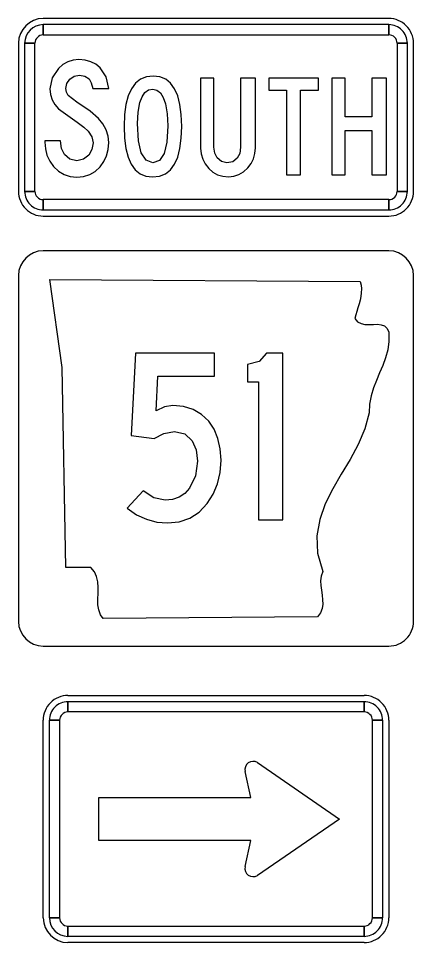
# Model space of a CAD drawing. Extents: x 1001568 to 1002149, y 1840825 to 1841423.
# Drawn here: x 1002005.385 to 1002007.385, y 1841296.296 to 1841300.971 of the extents above; entities that cross this region are included whole.
import ezdxf

# ---------------------------------------------------------------- set-up
doc = ezdxf.new("R2010")
doc.units = 0
doc.layers.add('SIGNS', color=7, linetype='Continuous')

msp = doc.modelspace()

# ---------------------------------------------------------------- linework, layer by layer
at = {"layer": 'SIGNS'}
for p, q in [((1002007.2598, 1841300.9714), (1002005.5098, 1841300.9714)), ((1002005.5098, 1841300.888), (1002005.5098, 1841300.9401)), ((1002007.2598, 1841300.9401), (1002007.2598, 1841300.888)), ((1002005.3848, 1841300.8464), (1002005.3848, 1841300.0964)), ((1002005.416, 1841300.8464), (1002005.4681, 1841300.8464)), ((1002007.3014, 1841300.8464), (1002007.3535, 1841300.8464)), ((1002007.3848, 1841300.0964), (1002007.3848, 1841300.8464)), ((1002005.4681, 1841300.0964), (1002005.416, 1841300.0964)), ((1002007.3535, 1841300.0964), (1002007.3014, 1841300.0964)), ((1002005.5098, 1841300.0026), (1002005.5098, 1841300.0547)), ((1002007.2598, 1841300.0547), (1002007.2598, 1841300.0026)), ((1002005.5098, 1841299.9714), (1002007.2598, 1841299.9714)), ((1002007.2598, 1841299.7957), (1002005.5098, 1841299.7957)), ((1002005.3848, 1841299.6707), (1002005.3848, 1841297.9207)), ((1002007.3848, 1841297.9207), (1002007.3848, 1841299.6707)), ((1002005.3848, 1841297.9207), (1002005.3848, 1841297.9207)), ((1002005.5098, 1841297.7957), (1002007.2598, 1841297.7957)), ((1002005.6348, 1841297.5457), (1002007.1348, 1841297.5457)), ((1002005.6348, 1841297.5145), (1002005.6348, 1841297.4624)), ((1002007.1348, 1841297.4624), (1002007.1348, 1841297.5145)), ((1002005.5098, 1841296.4207), (1002005.5098, 1841297.4207)), ((1002005.5931, 1841297.4207), (1002005.541, 1841297.4207)), ((1002007.2285, 1841297.4207), (1002007.1764, 1841297.4207)), ((1002007.2598, 1841297.4207), (1002007.2598, 1841296.4207)), ((1002006.5618, 1841297.0301), (1002006.5316, 1841297.1614)), ((1002006.5945, 1841297.206), (1002007.0098, 1841296.9207)), ((1002005.791, 1841297.0301), (1002005.791, 1841297.0301)), ((1002005.791, 1841296.8114), (1002005.791, 1841297.0301)), ((1002005.791, 1841297.0301), (1002006.5618, 1841297.0301)), ((1002007.0098, 1841296.9207), (1002006.5945, 1841296.6355)), ((1002007.0098, 1841296.9207), (1002007.0098, 1841296.9207)), ((1002006.5618, 1841296.8114), (1002005.791, 1841296.8114)), ((1002006.5316, 1841296.6801), (1002006.5618, 1841296.8114)), ((1002005.541, 1841296.4207), (1002005.5931, 1841296.4207)), ((1002007.1764, 1841296.4207), (1002007.2285, 1841296.4207)), ((1002005.6348, 1841296.3791), (1002005.6348, 1841296.327)), ((1002007.1348, 1841296.327), (1002007.1348, 1841296.3791)), ((1002007.1348, 1841296.2957), (1002005.6348, 1841296.2957))]:
    msp.add_line(p, q, dxfattribs=at)
for points in [[(1002007.2598, 1841300.9401), (1002005.5098, 1841300.9401), (1002005.5098, 1841300.888), (1002007.2598, 1841300.888), (1002007.2598, 1841300.9401), (1002007.2598, 1841300.9401)], [(1002005.416, 1841300.8464), (1002005.416, 1841300.0964), (1002005.4681, 1841300.0964), (1002005.4681, 1841300.8464), (1002005.416, 1841300.8464), (1002005.416, 1841300.8464)], [(1002007.3535, 1841300.0964), (1002007.3535, 1841300.8464), (1002007.3014, 1841300.8464), (1002007.3014, 1841300.0964), (1002007.3535, 1841300.0964), (1002007.3535, 1841300.0964)], [(1002005.5184, 1841300.3516), (1002005.5184, 1841300.3463), (1002005.5208, 1841300.3115), (1002005.5291, 1841300.2792), (1002005.5431, 1841300.2496), (1002005.5627, 1841300.2226), (1002005.5874, 1841300.1988), (1002005.6155, 1841300.182), (1002005.6463, 1841300.1719), (1002005.6805, 1841300.1685), (1002005.7145, 1841300.1717), (1002005.7456, 1841300.1816), (1002005.7731, 1841300.1979), (1002005.7976, 1841300.221), (1002005.8167, 1841300.2475), (1002005.8304, 1841300.2768), (1002005.8386, 1841300.3085), (1002005.8414, 1841300.3432), (1002005.8381, 1841300.3763), (1002005.8285, 1841300.4078), (1002005.8124, 1841300.4377), (1002005.7901, 1841300.4659), (1002005.7469, 1841300.5031), (1002005.6805, 1841300.5486), (1002005.6366, 1841300.5816), (1002005.6271, 1841300.5983), (1002005.6239, 1841300.6173), (1002005.629, 1841300.6429), (1002005.6444, 1841300.6645), (1002005.6667, 1841300.679), (1002005.6932, 1841300.6839), (1002005.7215, 1841300.6792), (1002005.7422, 1841300.6655), (1002005.7534, 1841300.6461), (1002005.7619, 1841300.6175), (1002005.8414, 1841300.6175), (1002005.8285, 1841300.6759), (1002005.7981, 1841300.7218), (1002005.7759, 1841300.7397), (1002005.7508, 1841300.7526), (1002005.7222, 1841300.7604), (1002005.6909, 1841300.763), (1002005.6618, 1841300.7602), (1002005.6349, 1841300.7519), (1002005.6101, 1841300.7381), (1002005.5876, 1841300.7188), (1002005.555, 1841300.6708), (1002005.5443, 1841300.6151), (1002005.547, 1841300.5863), (1002005.5552, 1841300.56), (1002005.5688, 1841300.5357), (1002005.5881, 1841300.5136), (1002005.6811, 1841300.4472), (1002005.7156, 1841300.4209), (1002005.737, 1841300.4014), (1002005.7559, 1841300.3728), (1002005.7624, 1841300.3423), (1002005.7568, 1841300.3085), (1002005.7404, 1841300.2797), (1002005.7135, 1841300.2587), (1002005.6805, 1841300.2517), (1002005.6453, 1841300.2594), (1002005.6181, 1841300.2829), (1002005.6022, 1841300.3141), (1002005.5975, 1841300.3516)], [(1002006.3071, 1841300.6701), (1002006.3071, 1841300.315), (1002006.3099, 1841300.2862), (1002006.3177, 1841300.2596), (1002006.3303, 1841300.2351), (1002006.3481, 1841300.2127), (1002006.3691, 1841300.1939), (1002006.3928, 1841300.1807), (1002006.419, 1841300.1727), (1002006.4475, 1841300.1701), (1002006.4752, 1841300.1728), (1002006.5009, 1841300.1812), (1002006.5241, 1841300.1951), (1002006.5454, 1841300.2149), (1002006.5622, 1841300.2374), (1002006.5742, 1841300.2618), (1002006.5814, 1841300.2882), (1002006.5839, 1841300.3165), (1002006.5839, 1841300.6701), (1002006.509, 1841300.6701), (1002006.509, 1841300.3194), (1002006.5046, 1841300.2886), (1002006.4918, 1841300.2644), (1002006.4694, 1841300.2468), (1002006.4401, 1841300.241), (1002006.4124, 1841300.247), (1002006.3911, 1841300.2655), (1002006.3784, 1841300.2899), (1002006.3743, 1841300.3194), (1002006.3743, 1841300.6701)], [(1002006.7411, 1841300.1797), (1002006.8123, 1841300.1797), (1002006.8123, 1841300.6085), (1002006.9038, 1841300.6085), (1002006.9038, 1841300.6701), (1002006.6516, 1841300.6701), (1002006.6516, 1841300.6085), (1002006.7411, 1841300.6085)], [(1002006.9711, 1841300.1797), (1002007.0383, 1841300.1797), (1002007.0383, 1841300.4047), (1002007.173, 1841300.4047), (1002007.173, 1841300.1797), (1002007.2479, 1841300.1797), (1002007.2479, 1841300.6701), (1002007.173, 1841300.6701), (1002007.173, 1841300.4734), (1002007.0383, 1841300.4734), (1002007.0383, 1841300.6701), (1002006.9711, 1841300.6701)], [(1002005.5098, 1841300.0026), (1002007.2598, 1841300.0026), (1002007.2598, 1841300.0547), (1002005.5098, 1841300.0547), (1002005.5098, 1841300.0026), (1002005.5098, 1841300.0026)], [(1002007.1147, 1841299.6413), (1002007.1193, 1841299.6223), (1002007.121, 1841299.6028), (1002007.1204, 1841299.5837), (1002007.118, 1841299.5646), (1002007.114, 1841299.5455), (1002007.1093, 1841299.5268), (1002007.1036, 1841299.5077), (1002007.0979, 1841299.4894), (1002007.0926, 1841299.471), (1002007.0876, 1841299.4526), (1002007.1016, 1841299.4365), (1002007.119, 1841299.4273), (1002007.1387, 1841299.4233), (1002007.1601, 1841299.4229), (1002007.1815, 1841299.4236), (1002007.2022, 1841299.424), (1002007.2213, 1841299.4218), (1002007.2379, 1841299.4156), (1002007.251, 1841299.4034), (1002007.259, 1841299.3833), (1002007.2597, 1841299.3377), (1002007.254, 1841299.2951), (1002007.2433, 1841299.2548), (1002007.2289, 1841299.2162), (1002007.2132, 1841299.178), (1002007.1972, 1841299.1402), (1002007.1821, 1841299.1017), (1002007.1701, 1841299.062), (1002007.1618, 1841299.0205), (1002007.1598, 1841298.9765), (1002007.1377, 1841298.8943), (1002007.1039, 1841298.8161), (1002007.0632, 1841298.7404), (1002007.0191, 1841298.6655), (1002006.976, 1841298.591), (1002006.9382, 1841298.515), (1002006.9102, 1841298.4365), (1002006.8958, 1841298.3539), (1002006.8991, 1841298.2665), (1002006.9248, 1841298.1729), (1002006.9172, 1841298.1497), (1002006.9145, 1841298.1259), (1002006.9152, 1841298.102), (1002006.9182, 1841298.0778), (1002006.9215, 1841298.0539), (1002006.9242, 1841298.0304), (1002006.9248, 1841298.0073), (1002006.9215, 1841297.9856), (1002006.9132, 1841297.9644), (1002006.8978, 1841297.9445), (1002005.8141, 1841297.9346), (1002005.7994, 1841297.9544), (1002005.791, 1841297.9783), (1002005.7873, 1841298.0047), (1002005.787, 1841298.033), (1002005.7877, 1841298.0627), (1002005.788, 1841298.0921), (1002005.786, 1841298.1211), (1002005.7803, 1841298.1479), (1002005.7693, 1841298.1721), (1002005.7509, 1841298.1927), (1002005.6246, 1841298.1927), (1002005.6065, 1841299.2045), (1002005.5431, 1841299.6513), (1002007.1147, 1841299.6413), (1002007.1147, 1841299.6413)], [(1002005.935, 1841298.4935), (1002005.9827, 1841298.4605), (1002006.0327, 1841298.4373), (1002006.0849, 1841298.4234), (1002006.1396, 1841298.4188), (1002006.1989, 1841298.4248), (1002006.252, 1841298.4429), (1002006.2989, 1841298.4734), (1002006.3399, 1841298.5165), (1002006.3706, 1841298.5639), (1002006.3925, 1841298.6165), (1002006.4057, 1841298.6741), (1002006.4103, 1841298.737), (1002006.4064, 1841298.7944), (1002006.3948, 1841298.8466), (1002006.3755, 1841298.8927), (1002006.3484, 1841298.9333), (1002006.3118, 1841298.9679), (1002006.2695, 1841298.9928), (1002006.2204, 1841299.0078), (1002006.1659, 1841299.0129), (1002006.1246, 1841299.0062), (1002006.081, 1841298.9861), (1002006.0902, 1841299.1615), (1002006.3773, 1841299.1615), (1002006.3773, 1841299.2771), (1002005.9765, 1841299.2771), (1002005.9561, 1841298.8611), (1002006.0725, 1841298.8461), (1002006.1214, 1841298.8721), (1002006.1743, 1841298.8809), (1002006.2264, 1841298.869), (1002006.2643, 1841298.8343), (1002006.2839, 1841298.7883), (1002006.2906, 1841298.7313), (1002006.2806, 1841298.6566), (1002006.2506, 1841298.5954), (1002006.2262, 1841298.5683), (1002006.1975, 1841298.5495), (1002006.1643, 1841298.5378), (1002006.1269, 1841298.5343), (1002006.0696, 1841298.5459), (1002006.0157, 1841298.5812)], [(1002006.5996, 1841298.4353), (1002006.7226, 1841298.4353), (1002006.7226, 1841299.2771), (1002006.6412, 1841299.2771), (1002006.6029, 1841299.2358), (1002006.5445, 1841299.2203), (1002006.5445, 1841299.1321), (1002006.5996, 1841299.1321)], [(1002005.6348, 1841297.5145), (1002007.1348, 1841297.5145), (1002007.1348, 1841297.4624), (1002005.6348, 1841297.4624), (1002005.6348, 1841297.5145), (1002005.6348, 1841297.5145)], [(1002005.541, 1841296.4207), (1002005.541, 1841297.4207), (1002005.5931, 1841297.4207), (1002005.5931, 1841296.4207), (1002005.541, 1841296.4207), (1002005.541, 1841296.4207)], [(1002007.2285, 1841297.4207), (1002007.2285, 1841296.4207), (1002007.1764, 1841296.4207), (1002007.1764, 1841297.4207), (1002007.2285, 1841297.4207), (1002007.2285, 1841297.4207)], [(1002007.1348, 1841296.327), (1002005.6348, 1841296.327), (1002005.6348, 1841296.3791), (1002007.1348, 1841296.3791), (1002007.1348, 1841296.327), (1002007.1348, 1841296.327)]]:
    msp.add_lwpolyline(points, close=True, dxfattribs=at)
for points in [[(1002006.2117, 1841300.4256), (1002006.2092, 1841300.4849), (1002006.2025, 1841300.5366), (1002006.1912, 1841300.5802), (1002006.1755, 1841300.6161), (1002006.1548, 1841300.6437), (1002006.1301, 1841300.6638), (1002006.1006, 1841300.6756), (1002006.0668, 1841300.6797), (1002006.0323, 1841300.6756), (1002006.0024, 1841300.6638), (1002005.9771, 1841300.6437), (1002005.9565, 1841300.6161), (1002005.9405, 1841300.5802), (1002005.9291, 1841300.5366), (1002005.9221, 1841300.4849), (1002005.9199, 1841300.4256), (1002005.922, 1841300.3655), (1002005.9288, 1841300.3137), (1002005.94, 1841300.2697), (1002005.9558, 1841300.2339), (1002005.976, 1841300.2058), (1002006.0007, 1841300.186), (1002006.03, 1841300.174), (1002006.0638, 1841300.1701), (1002006.0984, 1841300.174), (1002006.1284, 1841300.186), (1002006.1538, 1841300.2058), (1002006.1747, 1841300.2339), (1002006.1908, 1841300.2697), (1002006.2023, 1841300.3137), (1002006.2092, 1841300.3655), (1002006.2117, 1841300.4256)], [(1002006.1411, 1841300.4279), (1002006.1362, 1841300.3461), (1002006.1218, 1841300.288), (1002006.0979, 1841300.253), (1002006.0646, 1841300.2414), (1002006.0306, 1841300.2537), (1002006.0064, 1841300.291), (1002005.992, 1841300.353), (1002005.9872, 1841300.4402), (1002005.9902, 1841300.4981), (1002005.9995, 1841300.5461), (1002006.0106, 1841300.5756), (1002006.0252, 1841300.5969), (1002006.0431, 1841300.6095), (1002006.0646, 1841300.6138), (1002006.0856, 1841300.6092), (1002006.1035, 1841300.5952), (1002006.118, 1841300.572), (1002006.1293, 1841300.5396), (1002006.1381, 1841300.4887), (1002006.1411, 1841300.4279)], [(1002005.5098, 1841299.7957), (1002005.5098, 1841299.7957)], [(1002007.2598, 1841299.7957), (1002007.2598, 1841299.7957)], [(1002005.3848, 1841299.6707), (1002005.3848, 1841299.6707)], [(1002005.5098, 1841297.7957), (1002005.5098, 1841297.7957)], [(1002007.2598, 1841297.7957), (1002007.2598, 1841297.7957)]]:
    msp.add_lwpolyline(points, dxfattribs=at)
for centre, radius, start, end in [((1002005.5098, 1841300.8464), 0.125, 90.0002, 179.9998), ((1002007.2598, 1841300.8464), 0.125, 360, 90.0002), ((1002005.5098, 1841300.8464), 0.0937, 90.0002, 179.9998), ((1002007.2598, 1841300.8464), 0.0937, 360, 90.0002), ((1002005.5098, 1841300.8464), 0.0417, 90.0002, 179.9998), ((1002007.2598, 1841300.8464), 0.0417, 360, 90.0002), ((1002005.5098, 1841300.0964), 0.125, 179.9998, 270.0001), ((1002005.5098, 1841300.0964), 0.0937, 179.9998, 270.0001), ((1002005.5098, 1841300.0964), 0.0417, 179.9998, 270.0001), ((1002007.2598, 1841300.0964), 0.125, 270.0001, 0.0003), ((1002007.2598, 1841300.0964), 0.0937, 270.0001, 0.0003), ((1002007.2598, 1841300.0964), 0.0417, 270.0001, 0.0003), ((1002005.5098, 1841299.6707), 0.125, 90.0002, 179.9998), ((1002007.2598, 1841299.6707), 0.125, 0, 90), ((1002005.5098, 1841297.9207), 0.125, 180, 270), ((1002007.2598, 1841297.9207), 0.125, 270.0001, 0.0003), ((1002005.6348, 1841297.4207), 0.125, 89.9999, 180.0002), ((1002007.1348, 1841297.4207), 0.125, 359.9997, 89.9999), ((1002005.6348, 1841297.4207), 0.0937, 89.9999, 180.0002), ((1002007.1348, 1841297.4207), 0.0937, 359.9997, 89.9999), ((1002005.6348, 1841297.4207), 0.0417, 89.9999, 180.0002), ((1002007.1348, 1841297.4207), 0.0417, 359.9997, 89.9999), ((1002006.5723, 1841297.1707), 0.0417, 57.7241, 192.9501), ((1002006.5723, 1841296.6707), 0.0417, 167.0496, 302.2756), ((1002005.6348, 1841296.4207), 0.125, 180.0002, 269.9998), ((1002005.6348, 1841296.4207), 0.0937, 180.0002, 269.9998), ((1002005.6348, 1841296.4207), 0.0417, 180.0002, 269.9998), ((1002007.1348, 1841296.4207), 0.0937, 269.9998, 0), ((1002007.1348, 1841296.4207), 0.0417, 269.9998, 0), ((1002007.1348, 1841296.4207), 0.125, 269.9998, 0)]:
    msp.add_arc(centre, radius, start, end, dxfattribs=at)

doc.saveas('drawing.dxf')
